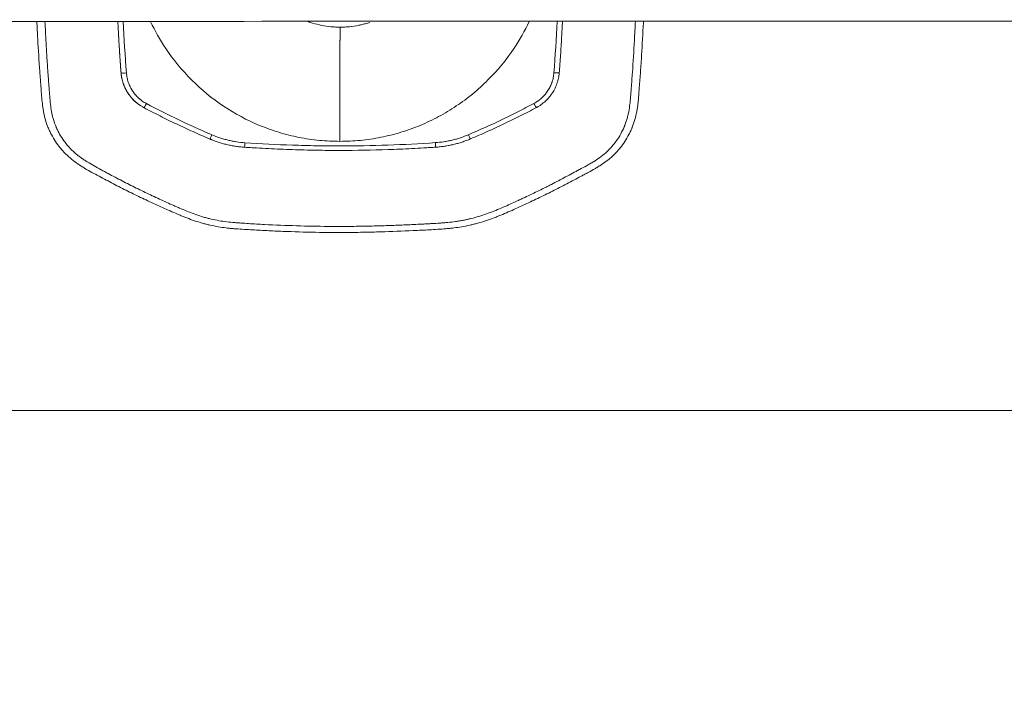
# Model space of a CAD drawing. Header units: millimetres. Extents: x 0 to 594, y 0 to 420.
# Tile 1031 of 1056: x 257 to 266, y 347 to 353. Entities that reach past the tile are written whole.
import ezdxf

# ---------------------------------------------------------------- set-up
doc = ezdxf.new("R2010")
doc.units = ezdxf.units.MM
doc.layers.add('1', color=7, linetype='Continuous', true_color=0xffffff)
doc.styles.add('Arial', font='txt')
doc.dimstyles.get("Standard").update_dxf_attribs({"dimtxt": 0.18, "dimasz": 0.18, "dimexe": 0.18, "dimexo": 0.0625, "dimgap": 0.09, "dimtad": 0, "dimtih": 1, "dimtoh": 1, "dimdec": 4, "dimzin": 0, "dimdsep": 46, "dimtxsty": 'Standard', "dimcen": 0.09, "dimadec": 0, "dimazin": 0, "dimtfac": 1, "dimtdec": 4, "dimtofl": 0, "dimtmove": 0, "dimatfit": 3, "dimfxl": 0, "dimtolj": 1, "dimtzin": 0, "dimarcsym": 0})

# ---------------------------------------------------------------- blocks, each defined once
blk = doc.blocks.new('_U4')
at = {"layer": '1', "color": 18, "lineweight": 18}
for p, q in [((145.9116, 334.1767), (145.9116, 389.8618)), ((318.508, 353.4371), (318.508, 389.8618)), ((145.9116, 387.8618), (227.4862, 387.8618)), ((318.508, 387.8618), (236.9333, 387.8618))]:
    blk.add_line(p, q, dxfattribs=at)
at = {"layer": '1', "color": 18}
for points in [[(145.9116, 387.8618), (149.4116, 388.7997), (149.4116, 386.924)], [(318.508, 387.8618), (315.008, 386.924), (315.0079, 388.7997)]]:
    blk.add_solid(points, dxfattribs=at)
at = {"layer": '1', "color": 18, "linetype": 'Continuous', "lineweight": 13, "insert": (229.1717, 385.226), "char_height": 3.5, "attachment_point": 7, "line_spacing_factor": 1.047437, "style": 'Arial'}
blk.add_mtext('\\fArial|b0|i0;\\W1.0000;3.5', dxfattribs=at)

msp = doc.modelspace()

# ---------------------------------------------------------------- linework, layer by layer
at = {"layer": '1', "color": 155, "linetype": 'Continuous', "lineweight": 13}
msp.add_line((258.0313, 352.5722), (258.0312, 352.5722), dxfattribs=at)
at = {"layer": '1', "color": 155, "linetype": 'Continuous', "lineweight": 18}
msp.add_line((258.2062, 352.2712), (258.2062, 352.2712), dxfattribs=at)
at = {"layer": '1', "color": 155, "linetype": 'Continuous', "lineweight": 13}
for centre, major_axis, ratio, start_param, end_param in [((258.0811, 352.576), (-0.0499, -0.0038), 0.107868, 0.00115, 1.563829), ((262.0442, 352.5773), (-0.0499, 0.0038), 0.107686, 1.580189, 3.142867), ((258.2663, 352.2933), (-0.0234, -0.0442), 0.063003, 6.283029, 7.738187), ((261.8592, 352.2945), (-0.0234, 0.0442), 0.060872, 1.687724, 3.142883), ((258.8736, 352.0047), (-0.0195, -0.046), 0.062262, 6.282904, 7.711053), ((261.252, 352.0055), (0.0195, -0.046), 0.060041, 4.856262, 6.284412), ((259.1801, 351.9318), (-0.0034, -0.0499), 0.012217, 6.282451, 7.692508), ((260.9455, 351.9323), (-0.0034, 0.0499), 0.009806, 1.732433, 3.14249)]:
    msp.add_ellipse(centre, major_axis=major_axis, ratio=ratio, start_param=start_param, end_param=end_param, dxfattribs=at)
at = {"layer": '1', "color": 155, "linetype": 'Continuous', "lineweight": 18}
for points, knots in [([(234.2988, 353.0418), (237.8571, 353.0427), (244.9761, 353.0447), (255.6633, 353.0479), (266.3524, 353.0513), (276.9334, 353.0548), (283.9461, 353.0572), (287.3983, 353.0584)], [0, 0, 0, 0, 0.201201, 0.402401, 0.603602, 0.804802, 1, 1, 1, 1]), ([(257.3023, 352.2833), (257.2994, 352.3082), (257.2971, 352.3332), (257.293, 352.3833), (257.2913, 352.4084), (257.2885, 352.446), (257.2876, 352.4586), (257.2857, 352.4837), (257.2847, 352.4962), (257.2819, 352.5339), (257.28, 352.559), (257.271, 352.6846), (257.2646, 352.7853), (257.2561, 352.9401), (257.2534, 352.9942), (257.2509, 353.0483)], [0, 0, 0, 0, 0.09858, 0.09858, 0.197161, 0.197161, 0.246451, 0.246451, 0.295741, 0.295741, 0.394322, 0.394322, 0.788644, 0.788644, 1, 1, 1, 1]), ([(262.8741, 353.0497), (262.8739, 353.0451), (262.8691, 352.9401), (262.8634, 352.8351), (262.854, 352.6847), (262.8506, 352.6346), (262.8435, 352.5345), (262.8398, 352.4845), (262.835, 352.422), (262.8335, 352.4033), (262.8321, 352.3845), (262.8311, 352.372), (262.8306, 352.3658), (262.8291, 352.3471), (262.8276, 352.3284), (262.8258, 352.3097), (262.8246, 352.2972), (262.8239, 352.291), (262.8217, 352.2723), (262.82, 352.26), (262.8163, 352.2353), (262.8142, 352.223), (262.8072, 352.1864), (262.8016, 352.1622), (262.7879, 352.1145), (262.7798, 352.0909), (262.7694, 352.0647), (262.7683, 352.0618), (262.7659, 352.056), (262.7646, 352.0531), (262.761, 352.0445), (262.7584, 352.0388), (262.7506, 352.0218), (262.7452, 352.0106), (262.728, 351.9776), (262.7154, 351.9562), (262.6883, 351.9148), (262.6736, 351.8948), (262.654, 351.8705), (262.648, 351.8633), (262.6418, 351.8562), (262.6377, 351.8515), (262.6356, 351.8491), (262.6251, 351.8375), (262.6079, 351.8193), (262.5898, 351.8021), (262.5714, 351.7855), (262.5619, 351.7774), (262.533, 351.7539), (262.5129, 351.7392), (262.4818, 351.7183), (262.4713, 351.7115), (262.4553, 351.7016), (262.45, 351.6983), (262.4392, 351.6918), (262.4338, 351.6886), (262.4067, 351.6727), (262.3848, 351.6605), (262.3517, 351.6426), (262.3407, 351.6367), (262.3185, 351.6249), (262.3075, 351.6191), (262.2521, 351.5897), (262.2078, 351.5661), (262.1191, 351.5194), (262.0746, 351.4964), (261.985, 351.4514), (261.9399, 351.4295), (261.8493, 351.3863), (261.8039, 351.3651), (261.7356, 351.3333), (261.7128, 351.3228), (261.6672, 351.302), (261.6214, 351.2815), (261.5752, 351.2619), (261.5404, 351.2476), (261.5287, 351.243), (261.5053, 351.2338), (261.4936, 351.2293), (261.4583, 351.2162), (261.4346, 351.2079), (261.387, 351.1923), (261.363, 351.1849), (261.3267, 351.1747), (261.3085, 351.1699), (261.2902, 351.1653), (261.278, 351.1623), (261.2719, 351.1609), (261.2412, 351.1539), (261.2165, 351.1489), (261.167, 351.1405), (261.1421, 351.1369), (261.1047, 351.1324), (261.0922, 351.131), (261.0672, 351.1285), (261.0546, 351.1274), (260.9919, 351.1221), (260.9416, 351.1193), (260.841, 351.1139), (260.7908, 351.1114), (260.6399, 351.1043), (260.5392, 351.1003), (260.3882, 351.0959), (260.3379, 351.0947), (260.2372, 351.0929), (260.1868, 351.0923), (260.0357, 351.0913), (259.8344, 351.0924), (259.6331, 351.098), (259.4822, 351.1039), (259.4319, 351.1061), (259.3314, 351.1111), (259.2811, 351.1139), (259.1806, 351.12), (259.1303, 351.1233), (259.0738, 351.1273), (259.0675, 351.1278), (259.055, 351.1289), (259.0362, 351.1305), (259.0175, 351.1326), (258.9801, 351.137), (258.9553, 351.1406), (258.9059, 351.1491), (258.8813, 351.154), (258.8507, 351.1609), (258.8446, 351.1624), (258.8324, 351.1653), (258.8263, 351.1668), (258.808, 351.1715), (258.7959, 351.1748), (258.7356, 351.192), (258.6883, 351.2085), (258.6299, 351.2311), (258.6182, 351.2357), (258.595, 351.2451), (258.5602, 351.2594), (258.5257, 351.2742), (258.4568, 351.3042), (258.4111, 351.3246), (258.3199, 351.3661), (258.2745, 351.3873), (258.1841, 351.4304), (258.0941, 351.4743), (258.0048, 351.5197), (257.916, 351.566), (257.8718, 351.5895), (257.8055, 351.6249), (257.7835, 351.6368), (257.7396, 351.6609), (257.7178, 351.6733), (257.6909, 351.6893), (257.6856, 351.6925), (257.6749, 351.6991), (257.6696, 351.7024), (257.6537, 351.7124), (257.6433, 351.7192), (257.6123, 351.7402), (257.5923, 351.7549), (257.5538, 351.7862), (257.5353, 351.8028), (257.5132, 351.8248), (257.5067, 351.8315), (257.5003, 351.8384), (257.496, 351.843), (257.4939, 351.8453), (257.4834, 351.8569), (257.4753, 351.8663), (257.4517, 351.8952), (257.437, 351.9151), (257.4097, 351.9562), (257.397, 351.9774), (257.3797, 352.0103), (257.3741, 352.0214), (257.3663, 352.0384), (257.3637, 352.0441), (257.3587, 352.0555), (257.3563, 352.0613), (257.3446, 352.0902), (257.3366, 352.1136), (257.3264, 352.1492), (257.3233, 352.1612), (257.3178, 352.1853), (257.3129, 352.2095), (257.3079, 352.2401), (257.3049, 352.2616), (257.3036, 352.2724), (257.3029, 352.2779), (257.3026, 352.2806), (257.3024, 352.2819), (257.3024, 352.2825), (257.3023, 352.2829), (257.3023, 352.2831), (257.3023, 352.2833)], [0, 0, 0, 0, 0.001871, 0.04346, 0.04346, 0.064255, 0.064255, 0.085049, 0.085049, 0.090247, 0.092847, 0.092847, 0.095446, 0.095446, 0.100645, 0.103244, 0.103244, 0.105843, 0.105843, 0.111042, 0.111042, 0.11624, 0.11624, 0.126638, 0.126638, 0.137035, 0.137035, 0.138334, 0.138334, 0.139634, 0.139634, 0.142233, 0.142233, 0.147432, 0.147432, 0.157829, 0.157829, 0.168226, 0.168226, 0.170826, 0.172125, 0.172125, 0.173425, 0.173425, 0.178623, 0.183822, 0.183822, 0.189021, 0.189021, 0.199418, 0.199418, 0.204616, 0.204616, 0.207216, 0.207216, 0.209815, 0.209815, 0.220212, 0.220212, 0.225411, 0.225411, 0.230609, 0.230609, 0.251404, 0.251404, 0.272198, 0.272198, 0.292992, 0.292992, 0.313787, 0.313787, 0.324184, 0.324184, 0.334581, 0.344978, 0.344978, 0.350177, 0.350177, 0.355375, 0.355375, 0.365773, 0.365773, 0.37617, 0.37617, 0.381368, 0.383968, 0.383968, 0.386567, 0.386567, 0.396964, 0.396964, 0.407361, 0.407361, 0.41256, 0.41256, 0.417758, 0.417758, 0.438553, 0.438553, 0.459347, 0.459347, 0.500936, 0.500936, 0.52173, 0.52173, 0.542524, 0.542524, 0.584113, 0.625702, 0.625702, 0.646496, 0.646496, 0.66729, 0.66729, 0.688085, 0.688085, 0.690684, 0.690684, 0.693283, 0.698482, 0.698482, 0.708879, 0.708879, 0.719276, 0.719276, 0.721876, 0.721876, 0.724475, 0.724475, 0.729674, 0.729674, 0.750468, 0.750468, 0.755666, 0.755666, 0.760865, 0.771262, 0.771262, 0.792057, 0.792057, 0.812851, 0.812851, 0.833645, 0.85444, 0.85444, 0.875234, 0.875234, 0.885631, 0.885631, 0.896028, 0.896028, 0.898628, 0.898628, 0.901227, 0.901227, 0.906425, 0.906425, 0.916823, 0.916823, 0.92722, 0.92722, 0.929819, 0.931119, 0.931119, 0.932418, 0.932418, 0.937617, 0.937617, 0.948014, 0.948014, 0.958411, 0.958411, 0.96361, 0.96361, 0.966209, 0.966209, 0.968808, 0.968808, 0.979206, 0.979206, 0.984404, 0.984404, 0.989603, 0.994801, 0.997401, 0.9987, 0.99935, 0.999675, 0.999838, 0.999919, 0.999919, 1, 1, 1, 1]), ([(260.0601, 351.9363), (260.0601, 351.9514), (260.0601, 351.9703), (260.0601, 351.9929), (260.0601, 352.008), (260.0601, 352.0249), (260.0601, 352.0399), (260.0601, 352.0493), (260.0601, 352.0586), (260.0601, 352.0735), (260.0601, 352.0903), (260.0601, 352.1051), (260.0601, 352.1273), (260.0601, 352.1474), (260.0601, 352.1656), (260.0601, 352.1728), (260.0601, 352.1854), (260.0601, 352.1998), (260.0601, 352.2122), (260.0601, 352.2193), (260.0601, 352.2299), (260.0601, 352.2457), (260.0602, 352.2612), (260.0602, 352.2715), (260.0602, 352.2783), (260.0602, 352.2936), (260.0602, 352.3089), (260.0602, 352.3212), (260.0602, 352.3245), (260.0602, 352.3267), (260.0602, 352.3308), (260.0602, 352.3438), (260.0602, 352.3582), (260.0602, 352.3707), (260.0602, 352.3746), (260.0602, 352.3785), (260.0602, 352.3878), (260.0602, 352.4008), (260.0602, 352.4124), (260.0602, 352.4183), (260.0602, 352.4202), (260.0602, 352.422), (260.0602, 352.4279), (260.0603, 352.4566), (260.0603, 352.4854), (260.0603, 352.5113), (260.0603, 352.5215), (260.0603, 352.5315), (260.0604, 352.5413), (260.0604, 352.551), (260.0604, 352.5629), (260.0604, 352.5744), (260.0604, 352.5834), (260.0604, 352.5923), (260.0604, 352.601), (260.0604, 352.6095), (260.0605, 352.6221), (260.0605, 352.6342), (260.0605, 352.6459), (260.0605, 352.6536), (260.0605, 352.662), (260.0605, 352.6693), (260.0606, 352.6738), (260.0606, 352.6783), (260.0606, 352.6853), (260.0606, 352.6931), (260.0606, 352.6998), (260.0606, 352.7081), (260.0606, 352.7157), (260.0607, 352.7219), (260.0607, 352.7239), (260.0607, 352.7258), (260.0607, 352.7319), (260.0607, 352.739), (260.0607, 352.7462), (260.0607, 352.7519), (260.0607, 352.7589), (260.0608, 352.7657), (260.0608, 352.7709), (260.0608, 352.7762), (260.0608, 352.7813), (260.0608, 352.7862), (260.0608, 352.7936), (260.0609, 352.8007), (260.0609, 352.8075), (260.0609, 352.812), (260.0609, 352.817), (260.0609, 352.8212), (260.0609, 352.8239), (260.061, 352.8265), (260.061, 352.8306), (260.061, 352.8349), (260.061, 352.8378), (260.061, 352.8391), (260.061, 352.8403), (260.061, 352.8441), (260.061, 352.8482), (260.0611, 352.8516), (260.0611, 352.8525), (260.0611, 352.8532), (260.0611, 352.8543), (260.0611, 352.8579), (260.0611, 352.8618), (260.0611, 352.8652), (260.0611, 352.8662), (260.0611, 352.8673), (260.0611, 352.8698), (260.0612, 352.8733), (260.0612, 352.8764), (260.0612, 352.8784), (260.0612, 352.8803), (260.0612, 352.8834), (260.0612, 352.8867), (260.0612, 352.8897), (260.0613, 352.894), (260.0613, 352.8981), (260.0613, 352.9021), (260.0613, 352.9047), (260.0614, 352.9073), (260.0614, 352.9098), (260.0614, 352.9122), (260.0614, 352.9153), (260.0614, 352.9182), (260.0614, 352.9205), (260.0615, 352.9233), (260.0615, 352.926), (260.0615, 352.9286), (260.0615, 352.9312), (260.0616, 352.9342), (260.0616, 352.9376), (260.0616, 352.9404), (260.0616, 352.9432), (260.0617, 352.9458), (260.0617, 352.9484), (260.0617, 352.9516), (260.0618, 352.9548), (260.0618, 352.9577), (260.0618, 352.9599), (260.0618, 352.962), (260.0619, 352.964), (260.0619, 352.9659), (260.0619, 352.9678), (260.0619, 352.9696), (260.062, 352.972), (260.062, 352.9742), (260.062, 352.9763), (260.0621, 352.9778), (260.0621, 352.9793), (260.0621, 352.9807), (260.0622, 352.982), (260.0622, 352.9836), (260.0622, 352.9848), (260.0622, 352.9858), (260.0623, 352.9868), (260.0623, 352.9879), (260.0623, 352.9892), (260.0623, 352.9902), (260.0624, 352.9912), (260.0624, 352.9921), (260.0624, 352.9931), (260.0625, 352.9941), (260.0625, 352.9948), (260.0625, 352.9951)], [0, 0, 0, 0, 0.016744, 0.02093, 0.025115, 0.033487, 0.039766, 0.041859, 0.043952, 0.050231, 0.058603, 0.062789, 0.066975, 0.083718, 0.085811, 0.087904, 0.09209, 0.100462, 0.104648, 0.106741, 0.108834, 0.117206, 0.125577, 0.12767, 0.129763, 0.133949, 0.146507, 0.148862, 0.149646, 0.150693, 0.151739, 0.154879, 0.167436, 0.170576, 0.171622, 0.172669, 0.175808, 0.18418, 0.190459, 0.192029, 0.192552, 0.193075, 0.194645, 0.200924, 0.234411, 0.238597, 0.242783, 0.251155, 0.255341, 0.259527, 0.267898, 0.27627, 0.280456, 0.284642, 0.293014, 0.2972, 0.301386, 0.318129, 0.322315, 0.326501, 0.334873, 0.341152, 0.343245, 0.345338, 0.351617, 0.359988, 0.364174, 0.36836, 0.380918, 0.384057, 0.385104, 0.38615, 0.38929, 0.401848, 0.406033, 0.410219, 0.418591, 0.426963, 0.431149, 0.435335, 0.443707, 0.447893, 0.452079, 0.468822, 0.473008, 0.477194, 0.485566, 0.491845, 0.493938, 0.496031, 0.502309, 0.510681, 0.513821, 0.514867, 0.515914, 0.519053, 0.531611, 0.533965, 0.53475, 0.535797, 0.536843, 0.539983, 0.55254, 0.55568, 0.556726, 0.557773, 0.560912, 0.569284, 0.575563, 0.577656, 0.579749, 0.586028, 0.5944, 0.598585, 0.602771, 0.619515, 0.623701, 0.627887, 0.636259, 0.640445, 0.64463, 0.653002, 0.661374, 0.66556, 0.669746, 0.682304, 0.68649, 0.690676, 0.703233, 0.711605, 0.719977, 0.728349, 0.736721, 0.745092, 0.753464, 0.770208, 0.77858, 0.786952, 0.795323, 0.803695, 0.812067, 0.820439, 0.828811, 0.837182, 0.853926, 0.862298, 0.87067, 0.879042, 0.887413, 0.895785, 0.904157, 0.916715, 0.920901, 0.925087, 0.937644, 0.946016, 0.954388, 0.96276, 0.971132, 0.979503, 0.987875, 1, 1, 1, 1]), ([(262.1235, 353.0495), (262.1211, 352.9992), (262.1185, 352.9489), (262.1125, 352.8444), (262.1075, 352.763), (262.101, 352.6682), (262.0976, 352.6209), (262.0959, 352.5972), (262.0951, 352.587), (262.0946, 352.5803), (262.0943, 352.5769), (262.0941, 352.5735)], [0, 0, 0, 0, 0.316415, 0.316415, 0.658207, 0.829104, 0.914552, 0.957276, 0.978638, 0.978638, 1, 1, 1, 1]), ([(258.2429, 352.2492), (258.2427, 352.2493), (258.2424, 352.2494), (258.242, 352.2496), (258.2413, 352.25), (258.2396, 352.2509), (258.2364, 352.2527), (258.2299, 352.2563), (258.2172, 352.2638), (258.1996, 352.2754), (258.1862, 352.2855), (258.1764, 352.2934), (258.1731, 352.2961), (258.1667, 352.3016), (258.1635, 352.3044), (258.1479, 352.3187), (258.1363, 352.3308), (258.1147, 352.3563), (258.1047, 352.3696), (258.0909, 352.3906), (258.0866, 352.3978), (258.0814, 352.4069), (258.0803, 352.4088), (258.0783, 352.4125), (258.0773, 352.4143), (258.0743, 352.4199), (258.0724, 352.4237), (258.0632, 352.4426), (258.0569, 352.458), (258.0461, 352.4896), (258.0417, 352.5057), (258.0375, 352.5262), (258.0367, 352.5304), (258.0352, 352.5387), (258.0346, 352.5428), (258.0334, 352.5512), (258.0326, 352.5575), (258.0319, 352.5649), (258.0316, 352.5685), (258.0314, 352.5704), (258.0314, 352.5712), (258.0313, 352.5717), (258.0313, 352.572), (258.0313, 352.5722)], [0, 0, 0, 0, 0.001953, 0.001953, 0.003906, 0.007813, 0.015625, 0.03125, 0.0625, 0.125, 0.1875, 0.1875, 0.21875, 0.21875, 0.25, 0.25, 0.375, 0.375, 0.5, 0.5, 0.5625, 0.5625, 0.578125, 0.578125, 0.59375, 0.59375, 0.625, 0.625, 0.75, 0.75, 0.875, 0.875, 0.90625, 0.90625, 0.9375, 0.9375, 0.96875, 0.984375, 0.992188, 0.996094, 0.998047, 0.998047, 1, 1, 1, 1]), ([(262.0941, 352.5735), (262.0941, 352.5732), (262.094, 352.573), (262.094, 352.5725), (262.0939, 352.5717), (262.0938, 352.5698), (262.0935, 352.5661), (262.0927, 352.5588), (262.0909, 352.5442), (262.0874, 352.5235), (262.0835, 352.5072), (262.0802, 352.495), (262.079, 352.491), (262.0765, 352.4829), (262.0752, 352.4789), (262.0684, 352.4589), (262.062, 352.4434), (262.0473, 352.4134), (262.0391, 352.3989), (262.0254, 352.3779), (262.0206, 352.371), (262.0143, 352.3626), (262.013, 352.3609), (262.0104, 352.3576), (262.0091, 352.3559), (262.0051, 352.3509), (262.0025, 352.3477), (261.9888, 352.3317), (261.9772, 352.3196), (261.9526, 352.2971), (261.9396, 352.2866), (261.9224, 352.2744), (261.9189, 352.2721), (261.9119, 352.2674), (261.9083, 352.2651), (261.9011, 352.2607), (261.8956, 352.2575), (261.8891, 352.2538), (261.8859, 352.252), (261.8842, 352.2512), (261.8835, 352.2508), (261.8831, 352.2505), (261.8828, 352.2504), (261.8826, 352.2503)], [0, 0, 0, 0, 0.001953, 0.001953, 0.003906, 0.007812, 0.015625, 0.03125, 0.0625, 0.125, 0.1875, 0.1875, 0.21875, 0.21875, 0.25, 0.25, 0.375, 0.375, 0.5, 0.5, 0.5625, 0.5625, 0.578125, 0.578125, 0.59375, 0.59375, 0.625, 0.625, 0.75, 0.75, 0.875, 0.875, 0.90625, 0.90625, 0.9375, 0.9375, 0.96875, 0.984375, 0.992188, 0.996094, 0.998047, 0.998047, 1, 1, 1, 1]), ([(258.8541, 351.9587), (258.8281, 351.9697), (258.8022, 351.9808), (258.7505, 352.0034), (258.7247, 352.0148), (258.6475, 352.0494), (258.5963, 352.0731), (258.4944, 352.1215), (258.4437, 352.1463), (258.3681, 352.1842), (258.3429, 352.197), (258.2928, 352.2229), (258.2678, 352.236), (258.2429, 352.2492)], [0, 0, 0, 0, 0.125, 0.125, 0.25, 0.25, 0.5, 0.5, 0.75, 0.75, 0.875, 0.875, 1, 1, 1, 1]), ([(261.8826, 352.2503), (261.8577, 352.2371), (261.8327, 352.224), (261.7825, 352.1981), (261.7574, 352.1853), (261.6818, 352.1473), (261.6311, 352.1225), (261.5292, 352.074), (261.478, 352.0503), (261.4009, 352.0156), (261.3751, 352.0042), (261.3234, 351.9816), (261.2975, 351.9704), (261.2715, 351.9594)], [0, 0, 0, 0, 0.125, 0.125, 0.25, 0.25, 0.5, 0.5, 0.75, 0.75, 0.875, 0.875, 1, 1, 1, 1]), ([(259.1767, 351.8819), (259.175, 351.882), (259.1732, 351.8821), (259.1698, 351.8824), (259.1646, 351.8827), (259.1524, 351.8838), (259.1282, 351.8861), (259.1076, 351.8888), (259.087, 351.892), (259.0801, 351.8931), (259.0664, 351.8955), (259.0459, 351.8992), (259.0256, 351.9036), (259.0053, 351.9085), (258.9985, 351.9101), (258.9851, 351.9136), (258.965, 351.9191), (258.9318, 351.9292), (258.9057, 351.9384), (258.8862, 351.9457), (258.8765, 351.9494), (258.8653, 351.954), (258.8605, 351.956), (258.8573, 351.9573), (258.8557, 351.958), (258.8541, 351.9587)], [0, 0, 0, 0, 0.015625, 0.015625, 0.03125, 0.0625, 0.125, 0.25, 0.25, 0.3125, 0.3125, 0.375, 0.5, 0.5, 0.5625, 0.5625, 0.625, 0.75, 0.875, 0.875, 0.9375, 0.96875, 0.984375, 0.984375, 1, 1, 1, 1]), ([(260.9489, 351.8824), (260.9305, 351.8812), (260.912, 351.88), (260.8751, 351.8776), (260.8198, 351.8742), (260.6907, 351.8671), (260.5799, 351.8624), (260.3583, 351.8548), (260.2105, 351.8523), (259.9888, 351.8522), (259.9149, 351.8528), (259.7671, 351.8553), (259.6194, 351.859), (259.4349, 351.8667), (259.3058, 351.8737), (259.2504, 351.8771), (259.2136, 351.8794), (259.1951, 351.8806), (259.1767, 351.8819)], [0, 0, 0, 0, 0.03125, 0.03125, 0.0625, 0.125, 0.25, 0.25, 0.5, 0.5, 0.625, 0.625, 0.75, 0.875, 0.9375, 0.96875, 0.96875, 1, 1, 1, 1]), ([(259.1801, 351.9237), (259.327, 351.9138), (259.4741, 351.9063), (259.6947, 351.8989), (259.7683, 351.8971), (259.9155, 351.8946), (259.9891, 351.894), (260.21, 351.8941), (260.3572, 351.8966), (260.6516, 351.9067), (260.7986, 351.9142), (260.9456, 351.9243)], [0, 0, 0, 0, 0.25, 0.25, 0.375, 0.375, 0.5, 0.5, 0.75, 0.75, 1, 1, 1, 1]), ([(261.2715, 351.9594), (261.2699, 351.9588), (261.2683, 351.9581), (261.2651, 351.9568), (261.2603, 351.9548), (261.249, 351.9502), (261.2264, 351.9414), (261.2067, 351.9345), (261.1869, 351.928), (261.1803, 351.9259), (261.167, 351.9218), (261.1471, 351.916), (261.1269, 351.9107), (261.1066, 351.9059), (261.0999, 351.9043), (261.0863, 351.9014), (261.0659, 351.8972), (261.0317, 351.8912), (261.0042, 351.8876), (260.9835, 351.8854), (260.9731, 351.8843), (260.961, 351.8833), (260.9558, 351.8829), (260.9524, 351.8827), (260.9506, 351.8825), (260.9489, 351.8824)], [0, 0, 0, 0, 0.015625, 0.015625, 0.03125, 0.0625, 0.125, 0.25, 0.25, 0.3125, 0.3125, 0.375, 0.5, 0.5, 0.5625, 0.5625, 0.625, 0.75, 0.875, 0.875, 0.9375, 0.96875, 0.984375, 0.984375, 1, 1, 1, 1]), ([(278.2758, 349.441), (271.7532, 349.441), (265.2307, 349.4409), (252.1854, 349.4408), (245.663, 349.4407), (232.6181, 349.4407), (226.0958, 349.4406), (213.0533, 349.4408), (206.5327, 349.4406), (200.0162, 349.4407)], [0, 0, 0, 0, 0.25, 0.25, 0.5, 0.5, 0.75, 0.75, 1, 1, 1, 1])]:
    msp.add_open_spline(points, degree=3, knots=knots, dxfattribs=at)
at = {"layer": '1', "color": 155, "linetype": 'Continuous', "lineweight": 13}
for points, knots in [([(257.3258, 353.0482), (257.3274, 353.0142), (257.329, 352.9802), (257.3333, 352.8969), (257.336, 352.8476), (257.3418, 352.749), (257.3449, 352.6998), (257.3499, 352.626), (257.3517, 352.6014), (257.3543, 352.5645), (257.3552, 352.5522), (257.357, 352.5276), (257.3579, 352.5154), (257.3598, 352.4908), (257.3607, 352.4785), (257.3626, 352.454), (257.3635, 352.4417), (257.3661, 352.4049), (257.3678, 352.3804), (257.3718, 352.3313), (257.374, 352.3069), (257.3796, 352.258), (257.383, 352.2337), (257.3897, 352.1977), (257.3922, 352.1858), (257.3964, 352.168), (257.3979, 352.1621), (257.401, 352.1503), (257.4027, 352.1445), (257.4114, 352.1153), (257.4197, 352.0922), (257.4307, 352.0667), (257.4319, 352.0639), (257.4344, 352.0583), (257.4382, 352.0499), (257.4422, 352.0416), (257.4504, 352.0251), (257.4561, 352.0143), (257.4741, 351.9824), (257.4872, 351.9619), (257.5157, 351.9223), (257.531, 351.9031), (257.5496, 351.8825), (257.5516, 351.8802), (257.5558, 351.8756), (257.5622, 351.8689), (257.5772, 351.8535), (257.5906, 351.8408), (257.6043, 351.8286), (257.609, 351.8246), (257.6183, 351.8167), (257.6231, 351.8128), (257.6374, 351.8014), (257.6472, 351.794), (257.6671, 351.7797), (257.6772, 351.7727), (257.6926, 351.7625), (257.7004, 351.7575), (257.7095, 351.7517), (257.7141, 351.7488), (257.7163, 351.7474), (257.7175, 351.7467), (257.718, 351.7464), (257.7183, 351.7462), (257.7185, 351.7461), (257.7186, 351.746)], [0, 0, 0, 0, 0.071016, 0.071016, 0.174236, 0.174236, 0.277457, 0.277457, 0.329067, 0.329067, 0.354872, 0.354872, 0.380677, 0.380677, 0.406482, 0.406482, 0.432287, 0.432287, 0.483898, 0.483898, 0.535508, 0.535508, 0.587118, 0.587118, 0.612923, 0.612923, 0.625826, 0.625826, 0.638728, 0.638728, 0.690339, 0.690339, 0.69679, 0.69679, 0.703241, 0.716144, 0.716144, 0.741949, 0.741949, 0.793559, 0.793559, 0.845169, 0.845169, 0.851621, 0.851621, 0.858072, 0.870974, 0.89678, 0.89678, 0.909682, 0.909682, 0.922585, 0.922585, 0.94839, 0.94839, 0.974195, 0.974195, 0.987097, 0.993549, 0.996774, 0.998387, 0.999194, 0.999597, 0.999597, 1, 1, 1, 1]), ([(257.7186, 351.746), (257.7395, 351.7331), (257.7606, 351.7207), (257.8033, 351.6967), (257.8248, 351.685), (257.8572, 351.6675), (257.8679, 351.6617), (257.8895, 351.6501), (257.9003, 351.6443), (257.9327, 351.6269), (257.9543, 351.6154), (257.9976, 351.5925), (258.0194, 351.5812), (258.0629, 351.5587), (258.1283, 351.5253), (258.1942, 351.4927), (258.2603, 351.4607), (258.2824, 351.4501), (258.3267, 351.4291), (258.3932, 351.398), (258.4602, 351.3677), (258.5162, 351.3429), (258.5274, 351.3379), (258.5498, 351.3281), (258.5611, 351.3232), (258.5948, 351.3087), (258.6174, 351.2992), (258.6629, 351.2808), (258.6857, 351.2719), (258.7317, 351.2551), (258.7549, 351.2472), (258.79, 351.2363), (258.8018, 351.2328), (258.8254, 351.2261), (258.8373, 351.223), (258.8731, 351.2141), (258.8971, 351.2088), (258.9453, 351.1997), (258.9695, 351.1957), (259.0181, 351.1891), (259.0425, 351.1865), (259.0731, 351.1839), (259.0793, 351.1834), (259.0915, 351.1825), (259.11, 351.1812), (259.153, 351.1782), (259.1898, 351.1758), (259.2636, 351.1712), (259.3127, 351.1684), (259.5586, 351.1556), (259.7555, 351.1496), (260.0016, 351.1477), (260.0509, 351.1476), (260.1494, 351.1479), (260.1986, 351.1484), (260.2971, 351.1499), (260.3464, 351.1509), (260.4449, 351.1535), (260.4941, 351.1551), (260.5925, 351.1587), (260.6418, 351.1607), (260.7402, 351.1651), (260.8017, 351.1681), (260.8631, 351.1714), (260.8877, 351.1727), (260.9, 351.1733), (260.9369, 351.1754), (260.9615, 351.1768), (260.9983, 351.1793), (261.0106, 351.1802), (261.0352, 351.1822), (261.0475, 351.1833), (261.0842, 351.1868), (261.1087, 351.1895), (261.1452, 351.1945), (261.1573, 351.1964), (261.1816, 351.2004), (261.1937, 351.2025), (261.2178, 351.2073), (261.2298, 351.2098), (261.2538, 351.2152), (261.2658, 351.218), (261.3016, 351.2271), (261.3253, 351.2337), (261.3722, 351.248), (261.3955, 351.2557), (261.4418, 351.272), (261.4648, 351.2806), (261.5106, 351.2986), (261.5333, 351.3079), (261.601, 351.3368), (261.6457, 351.3572), (261.7013, 351.383), (261.7124, 351.3882), (261.7347, 351.3986), (261.7458, 351.4038), (261.7791, 351.4195), (261.8013, 351.4299), (261.8677, 351.4615), (261.9119, 351.4829), (261.9668, 351.5102), (261.9778, 351.5156), (261.9997, 351.5267), (262.0107, 351.5322), (262.0434, 351.549), (262.0652, 351.5603), (262.1303, 351.5944), (262.1736, 351.6175), (262.2277, 351.6465), (262.2439, 351.6551), (262.2601, 351.6638), (262.2709, 351.6696), (262.298, 351.684), (262.325, 351.6985), (262.3572, 351.7164), (262.3679, 351.7224), (262.3838, 351.7317), (262.3891, 351.7348), (262.3996, 351.7411), (262.4049, 351.7442), (262.4311, 351.7603), (262.4515, 351.7737), (262.4812, 351.7952), (262.4909, 351.8025), (262.5051, 351.814), (262.5098, 351.8178), (262.519, 351.8257), (262.5236, 351.8297), (262.5372, 351.8419), (262.546, 351.8504), (262.5632, 351.8677), (262.5715, 351.8767), (262.5878, 351.8951), (262.6035, 351.9139), (262.6181, 351.9334), (262.6391, 351.9632), (262.652, 351.9837), (262.6755, 352.0261), (262.6861, 352.048), (262.6968, 352.0735), (262.698, 352.0763), (262.7003, 352.082), (262.7036, 352.0905), (262.7068, 352.0991), (262.713, 352.1164), (262.7168, 352.1279), (262.7237, 352.1512), (262.7269, 352.163), (262.7326, 352.1866), (262.7352, 352.1985), (262.7422, 352.2343), (262.7458, 352.2584), (262.7494, 352.2888), (262.75, 352.2949), (262.7513, 352.3071), (262.7519, 352.3132), (262.7535, 352.3315), (262.7545, 352.3437), (262.7559, 352.362), (262.7564, 352.3681), (262.7573, 352.3803), (262.7588, 352.3987), (262.7602, 352.417), (262.7648, 352.4781), (262.7685, 352.5271), (262.7789, 352.674), (262.7851, 352.772), (262.7937, 352.93), (262.7967, 352.9897), (262.7993, 353.0495)], [0, 0, 0, 0, 0.01157, 0.01157, 0.02314, 0.02314, 0.028924, 0.028924, 0.034709, 0.034709, 0.046279, 0.046279, 0.057849, 0.057849, 0.069419, 0.092558, 0.092558, 0.104128, 0.104128, 0.115698, 0.138837, 0.138837, 0.144622, 0.144622, 0.150407, 0.150407, 0.161977, 0.161977, 0.173547, 0.173547, 0.185117, 0.185117, 0.190902, 0.190902, 0.196686, 0.196686, 0.208256, 0.208256, 0.219826, 0.219826, 0.231396, 0.231396, 0.234288, 0.234288, 0.237181, 0.242966, 0.254535, 0.254535, 0.277675, 0.277675, 0.370233, 0.370233, 0.393373, 0.393373, 0.416512, 0.416512, 0.439652, 0.439652, 0.462792, 0.462792, 0.485931, 0.485931, 0.509071, 0.514856, 0.514856, 0.520641, 0.520641, 0.53221, 0.53221, 0.537995, 0.537995, 0.54378, 0.54378, 0.55535, 0.55535, 0.561135, 0.561135, 0.56692, 0.56692, 0.572705, 0.572705, 0.578489, 0.578489, 0.590059, 0.590059, 0.601629, 0.601629, 0.613199, 0.613199, 0.624769, 0.624769, 0.647908, 0.647908, 0.653693, 0.653693, 0.659478, 0.659478, 0.671048, 0.671048, 0.694187, 0.694187, 0.699972, 0.699972, 0.705757, 0.705757, 0.717327, 0.717327, 0.740466, 0.740466, 0.746251, 0.749144, 0.749144, 0.752036, 0.763606, 0.763606, 0.769391, 0.769391, 0.772283, 0.772283, 0.775176, 0.775176, 0.786746, 0.786746, 0.792531, 0.792531, 0.795423, 0.795423, 0.798315, 0.798315, 0.8041, 0.8041, 0.809885, 0.809885, 0.81567, 0.821455, 0.821455, 0.833025, 0.833025, 0.844595, 0.844595, 0.846041, 0.846041, 0.847487, 0.850379, 0.850379, 0.856164, 0.856164, 0.861949, 0.861949, 0.867734, 0.867734, 0.879304, 0.879304, 0.882196, 0.882196, 0.885089, 0.885089, 0.890874, 0.890874, 0.893766, 0.893766, 0.896659, 0.902444, 0.902444, 0.925583, 0.925583, 0.971862, 0.971862, 1, 1, 1, 1]), ([(258.0313, 352.5722), (258.031, 352.5756), (258.0308, 352.579), (258.0303, 352.5858), (258.0295, 352.5959), (258.0277, 352.6196), (258.0243, 352.6669), (258.0178, 352.7617), (258.0127, 352.8431), (258.0068, 352.9476), (258.0041, 352.9979), (258.0017, 353.0482)], [0, 0, 0, 0, 0.021362, 0.021362, 0.042724, 0.085448, 0.170896, 0.341793, 0.683585, 0.683585, 1, 1, 1, 1]), ([(260.0601, 351.9363), (259.9965, 351.9381), (259.8692, 351.9416), (259.6801, 351.9709), (259.4947, 352.0169), (259.2552, 352.1026), (258.9739, 352.2532), (258.6781, 352.4958), (258.4552, 352.7662), (258.3458, 352.96), (258.3053, 353.0457)], [0, 0, 0, 0, 0.086969, 0.174101, 0.261384, 0.348208, 0.522104, 0.695996, 0.870194, 1, 1, 1, 1]), ([(260.0625, 352.9951), (260.0624, 352.9951), (260.0623, 352.9951), (260.062, 352.9951), (260.0617, 352.9951), (260.0609, 352.9951), (260.0593, 352.9951), (260.0561, 352.9952), (260.0498, 352.9952), (260.0371, 352.9954), (260.0263, 352.9958), (260.0047, 352.9969), (259.9903, 352.998), (259.9474, 353.0022), (259.9191, 353.0064), (259.8629, 353.0175), (259.835, 353.0245), (259.8004, 353.0349), (259.7901, 353.0382), (259.7798, 353.0416), (259.7729, 353.044), (259.7695, 353.0452), (259.7649, 353.0469), (259.7636, 353.0473), (259.7624, 353.0477)], [0, 0, 0, 0, 0.001102, 0.001102, 0.002204, 0.004408, 0.008816, 0.017633, 0.035266, 0.070532, 0.141064, 0.141064, 0.282127, 0.282127, 0.564254, 0.564254, 0.846382, 0.846382, 0.916914, 0.952179, 0.952179, 0.987445, 0.987445, 1, 1, 1, 1]), ([(261.8146, 353.0468), (261.7741, 352.9611), (261.6648, 352.7672), (261.4823, 352.546), (261.2943, 352.3752), (261.1409, 352.2616), (260.9773, 352.1633), (260.8051, 352.0816), (260.6256, 352.0173), (260.471, 351.9786), (260.3454, 351.9567), (260.2507, 351.945), (260.1555, 351.9376), (260.0919, 351.9367), (260.0601, 351.9363)], [0, 0, 0, 0, 0.129724, 0.303834, 0.390665, 0.477861, 0.565225, 0.651891, 0.738688, 0.825921, 0.869561, 0.913048, 0.956491, 1, 1, 1, 1]), ([(260.3384, 353.0395), (260.332, 353.0374), (260.3256, 353.0354), (260.3054, 353.0292), (260.2915, 353.0254), (260.2704, 353.0201), (260.2634, 353.0184), (260.2528, 353.016), (260.2492, 353.0152), (260.2421, 353.0137), (260.2386, 353.0129), (260.2066, 353.0065), (260.178, 353.0023), (260.1349, 352.998), (260.1204, 352.9969), (260.0988, 352.9959), (260.0879, 352.9955), (260.0752, 352.9952), (260.0689, 352.9952), (260.0657, 352.9951), (260.0641, 352.9951), (260.0633, 352.9951), (260.063, 352.9951), (260.0627, 352.9951), (260.0626, 352.9951), (260.0625, 352.9951)], [0, 0, 0, 0, 0.072356, 0.072356, 0.226964, 0.226964, 0.304267, 0.304267, 0.342919, 0.342919, 0.381571, 0.381571, 0.690785, 0.690785, 0.845393, 0.845393, 0.922696, 0.961348, 0.980674, 0.990337, 0.995169, 0.997584, 0.998792, 0.998792, 1, 1, 1, 1]), ([(258.0812, 352.5706), (258.0818, 352.5632), (258.0825, 352.5559), (258.0841, 352.5448), (258.0847, 352.5412), (258.0859, 352.5339), (258.0866, 352.5303), (258.0903, 352.5122), (258.0941, 352.4981), (258.1035, 352.4704), (258.1091, 352.4569), (258.1171, 352.4403), (258.1188, 352.437), (258.1214, 352.4321), (258.1223, 352.4304), (258.124, 352.4272), (258.1285, 352.4191), (258.1333, 352.4112), (258.1453, 352.3928), (258.1541, 352.381), (258.173, 352.3586), (258.1831, 352.348), (258.1968, 352.3354), (258.1996, 352.333), (258.2052, 352.3281), (258.2137, 352.321), (258.2225, 352.3143), (258.2406, 352.3015), (258.2532, 352.2938), (258.2664, 352.2868)], [0, 0, 0, 0, 0.0625, 0.0625, 0.09375, 0.09375, 0.125, 0.125, 0.25, 0.25, 0.375, 0.375, 0.40625, 0.40625, 0.421875, 0.421875, 0.4375, 0.5, 0.5, 0.625, 0.625, 0.75, 0.75, 0.78125, 0.78125, 0.8125, 0.875, 0.875, 1, 1, 1, 1]), ([(261.8592, 352.2879), (261.8658, 352.2914), (261.8723, 352.2951), (261.8818, 352.301), (261.8849, 352.303), (261.8911, 352.3071), (261.8941, 352.3092), (261.9092, 352.3199), (261.9206, 352.3291), (261.9422, 352.3489), (261.9523, 352.3595), (261.9642, 352.3736), (261.9666, 352.3765), (261.97, 352.3808), (261.9712, 352.3823), (261.9734, 352.3852), (261.979, 352.3926), (261.9843, 352.4002), (261.9963, 352.4187), (262.0035, 352.4314), (262.0163, 352.4577), (262.0219, 352.4713), (262.0278, 352.4889), (262.029, 352.4924), (262.0311, 352.4995), (262.0342, 352.5101), (262.0367, 352.5208), (262.0411, 352.5425), (262.0432, 352.5571), (262.0443, 352.5719)], [0, 0, 0, 0, 0.0625, 0.0625, 0.09375, 0.09375, 0.125, 0.125, 0.25, 0.25, 0.375, 0.375, 0.40625, 0.40625, 0.421875, 0.421875, 0.4375, 0.5, 0.5, 0.625, 0.625, 0.75, 0.75, 0.78125, 0.78125, 0.8125, 0.875, 0.875, 1, 1, 1, 1]), ([(258.2664, 352.2868), (258.3654, 352.2341), (258.4656, 352.1836), (258.6175, 352.1111), (258.6683, 352.0875), (258.7706, 352.0414), (258.822, 352.0189), (258.8736, 351.997)], [0, 0, 0, 0, 0.5, 0.5, 0.75, 0.75, 1, 1, 1, 1]), ([(261.252, 351.9977), (261.3553, 352.0417), (261.4575, 352.0878), (261.6094, 352.1604), (261.6597, 352.1851), (261.7599, 352.2357), (261.8097, 352.2615), (261.8592, 352.2879)], [0, 0, 0, 0, 0.5, 0.5, 0.75, 0.75, 1, 1, 1, 1]), ([(258.8736, 351.997), (258.8979, 351.9866), (258.9226, 351.9774), (258.9601, 351.965), (258.9727, 351.9611), (258.9917, 351.9557), (258.9981, 351.954), (259.0108, 351.9507), (259.0172, 351.9491), (259.0365, 351.9445), (259.0494, 351.9417), (259.0688, 351.9379), (259.0753, 351.9367), (259.0883, 351.9344), (259.0948, 351.9333), (259.1275, 351.9284), (259.1537, 351.9255), (259.1801, 351.9237)], [0, 0, 0, 0, 0.25, 0.25, 0.375, 0.375, 0.4375, 0.4375, 0.5, 0.5, 0.625, 0.625, 0.6875, 0.6875, 0.75, 0.75, 1, 1, 1, 1]), ([(260.9456, 351.9243), (260.9719, 351.9261), (260.9982, 351.9289), (261.0372, 351.9349), (261.0502, 351.9372), (261.0696, 351.941), (261.0761, 351.9423), (261.089, 351.9451), (261.0955, 351.9466), (261.1147, 351.9512), (261.1275, 351.9546), (261.1465, 351.96), (261.1528, 351.9619), (261.1655, 351.9657), (261.1717, 351.9677), (261.2031, 351.9781), (261.2277, 351.9874), (261.252, 351.9977)], [0, 0, 0, 0, 0.25, 0.25, 0.375, 0.375, 0.4375, 0.4375, 0.5, 0.5, 0.625, 0.625, 0.6875, 0.6875, 0.75, 0.75, 1, 1, 1, 1])]:
    msp.add_open_spline(points, degree=3, knots=knots, dxfattribs=at)
at = {"layer": '1', "color": 155, "linetype": 'Continuous', "lineweight": 18}
for points in [[(258.0017, 353.047), (258.0063, 352.9518), (258.0116, 352.8567), (258.0175, 352.7618), (258.024, 352.6669), (258.0312, 352.5722)], [(258.0312, 352.5722), (258.0367, 352.5005), (258.0583, 352.4302), (258.0959, 352.3654), (258.1465, 352.3115), (258.2062, 352.2712)]]:
    msp.add_open_spline(points, degree=5, dxfattribs=at)
at = {"layer": '1', "color": 155, "linetype": 'Continuous', "lineweight": 13}
for points in [[(258.0516, 353.0483), (258.0593, 352.8887), (258.0692, 352.7295), (258.0812, 352.5706)], [(262.0443, 352.5719), (262.0563, 352.7307), (262.0661, 352.8899), (262.0737, 353.0495)]]:
    msp.add_open_spline(points, degree=3, dxfattribs=at)

# ---------------------------------------------------------------- dimensions: what is measured, and where the dimension line sits
at = {"layer": '1', "color": 18, "linetype": 'Continuous', "lineweight": 13}
dim = msp.add_linear_dim(base=(145.9116, 387.8618), p1=(318.508, 353.4371), p2=(145.9116, 334.1767), dimstyle='Standard', override={"dimtxt": 3.5, "dimasz": 3.5, "dimexe": 2, "dimexo": 0, "dimgap": 1.5, "dimtih": 1, "dimtoh": 1, "dimdec": 1, "dimlfac": 0.02, "dimdsep": 46, "dimlunit": 2, "dimtxsty": 'Arial', "dimsah": 1, "dimse1": 0, "dimse2": 0, "dimsd1": 0, "dimsd2": 0, "dimclrd": 18, "dimclre": 18, "dimclrt": 18, "dimtol": 0, "dimtm": -0.1, "dimtfac": 1, "dimtdec": 2, "dimtofl": 1, "dimtmove": 0, "dimlwd": 18, "dimlwe": 18}, dxfattribs=at)
dim.commit()
dim.dimension.update_dxf_attribs({"geometry": '_U4', "text_midpoint": (232.2098, 387.8618), "dimtype": 160})

doc.saveas('drawing.dxf')
